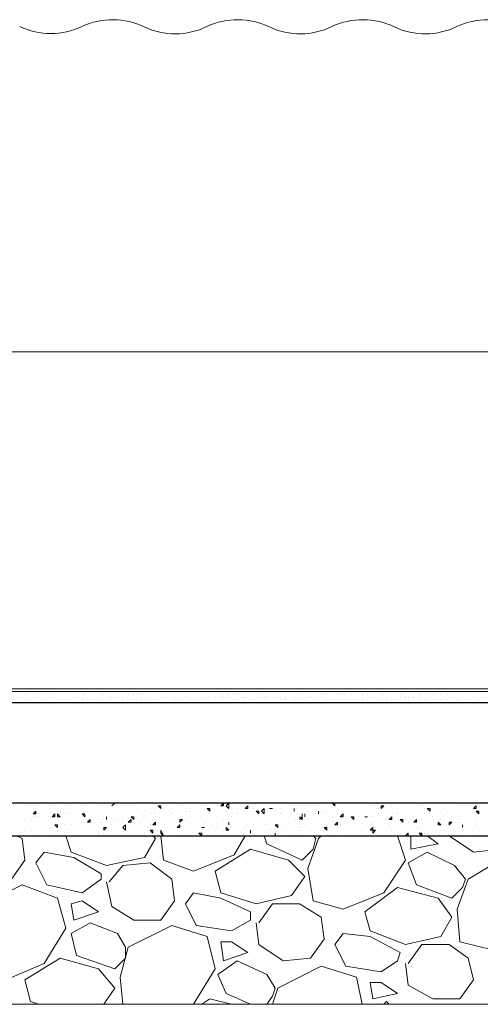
# Model space of a CAD drawing. Header units: metres. Extents: x 5.7 to 89.8, y 4 to 63.5.
# Tile 308 of 475: x 52.6 to 54.2, y 27.6 to 31.1. Entities that reach past the tile are written whole.
import ezdxf

# ---------------------------------------------------------------- set-up
doc = ezdxf.new("R2010")
doc.units = ezdxf.units.M
doc.header["$MEASUREMENT"] = 0
for name, color, linetype in [('PDF17_dim', 7, 'Continuous'), ('PDF17_hatch-borshi', 7, 'Continuous'), ('PDF17_kaff', 7, 'Continuous'), ('PDF17_wall', 7, 'Continuous')]:
    doc.layers.add(name, color=color, linetype=linetype)

msp = doc.modelspace()

# ---------------------------------------------------------------- linework, layer by layer
at = {"layer": 'PDF17_dim', "lineweight": 20}
msp.add_lwpolyline([(52.552, 31.0437, 0.22617), (52.7716, 31.0437, -0.226144), (52.9931, 31.0422, 0.22617), (53.2147, 31.0437, -0.226144), (53.4362, 31.0422, 0.22617), (53.6577, 31.0437, -0.226144), (53.8792, 31.0422, 0.22617), (54.1007, 31.0437, -0.226144), (54.3222, 31.0422, 0.22617), (54.5438, 31.0437, -0.226144), (54.7653, 31.0422, 0.22617), (54.9868, 31.0437)], format="xyb", dxfattribs=at)
msp.add_lwpolyline([(48.1014, 29.892), (63.8099, 29.892)], dxfattribs=at)
at = {"layer": 'PDF17_hatch-borshi', "lineweight": 18}
for points in [[(52.5607, 28.6785), (52.5607, 28.6785)], [(52.5607, 28.6785), (52.5607, 28.6785)], [(52.5607, 28.6785), (52.5607, 28.6785)], [(52.5607, 28.6689), (52.5607, 28.6689)], [(52.5703, 28.6785), (52.5703, 28.6785)], [(52.5799, 28.6785), (52.5799, 28.6785)], [(52.6088, 28.6785), (52.6088, 28.6785)], [(52.6088, 28.6785), (52.6088, 28.6785)], [(52.6185, 28.6785), (52.6185, 28.6785)], [(52.6185, 28.6785), (52.6185, 28.6785)], [(52.6281, 28.6785), (52.6281, 28.6785)], [(52.6281, 28.6785), (52.6281, 28.6785)], [(52.6377, 28.6785), (52.6377, 28.6785)], [(52.657, 28.6881), (52.657, 28.6881)], [(52.657, 28.6785), (52.657, 28.6785)], [(52.6666, 28.6881), (52.6666, 28.6881)], [(52.6762, 28.6881), (52.6762, 28.6881)], [(52.6762, 28.6785), (52.6762, 28.6785)], [(52.7051, 28.6785), (52.7051, 28.6785)], [(52.7051, 28.6785), (52.7051, 28.6785)], [(52.734, 28.6785), (52.734, 28.6785)], [(52.7533, 28.6785), (52.7533, 28.6785)], [(52.7726, 28.6785), (52.7726, 28.6785)], [(52.7726, 28.6689), (52.7726, 28.6689)], [(52.7822, 28.6785), (52.7822, 28.6785)], [(52.8014, 28.6785), (52.8014, 28.6785)], [(52.8303, 28.6881), (52.8303, 28.6881)], [(52.84, 28.6785), (52.84, 28.6785)], [(52.8496, 28.6785), (52.8496, 28.6785)], [(52.8496, 28.6689), (52.8496, 28.6689)], [(52.8689, 28.6689), (52.8689, 28.6689)], [(52.8785, 28.6689), (52.8785, 28.6689)], [(52.8881, 28.6689), (52.8881, 28.6689)], [(52.8978, 28.6785), (52.8978, 28.6785)], [(52.8978, 28.6785), (52.8978, 28.6785)], [(52.917, 28.6689), (52.917, 28.6689)], [(52.917, 28.6689), (52.917, 28.6689)], [(52.9267, 28.6785), (52.9267, 28.6785)], [(52.9363, 28.6785), (52.9363, 28.6785)], [(52.9363, 28.6785), (52.9363, 28.6785)], [(52.9555, 28.6785), (52.9555, 28.6785)], [(52.9652, 28.6785), (52.9652, 28.6785)], [(52.9748, 28.6881), (52.9748, 28.6881)], [(52.9748, 28.6785), (52.9748, 28.6785)], [(52.9844, 28.6785), (52.9844, 28.6785)], [(52.9844, 28.6785), (52.9844, 28.6785)], [(52.9941, 28.6689), (52.9941, 28.6689)], [(53.0037, 28.6785), (53.0037, 28.6785)], [(53.0133, 28.6881), (53.0133, 28.6881)], [(53.023, 28.6881), (53.023, 28.6881)], [(53.0326, 28.6785), (53.0326, 28.6785)], [(53.0422, 28.6881), (53.0422, 28.6881)], [(53.0615, 28.6785), (53.0615, 28.6785)], [(53.0615, 28.6689), (53.0615, 28.6689)], [(53.0615, 28.6689), (53.0615, 28.6689)], [(53.0808, 28.6785), (53.0808, 28.6785)], [(53.1, 28.6689), (53.1, 28.6689)], [(53.1193, 28.6881), (53.1193, 28.6881)], [(53.1193, 28.6785), (53.1193, 28.6785)], [(53.1289, 28.6881), (53.1289, 28.6881)], [(53.1385, 28.6689), (53.1385, 28.6689)], [(53.1482, 28.6689), (53.1482, 28.6689)], [(53.1771, 28.6881), (53.1771, 28.6881)], [(53.1771, 28.6785), (53.1771, 28.6785)], [(53.1867, 28.6881), (53.1867, 28.6881)], [(53.1963, 28.6689), (53.1963, 28.6689)], [(53.206, 28.6689), (53.206, 28.6689)], [(53.2156, 28.6881), (53.2156, 28.6881)], [(53.2156, 28.6689), (53.2156, 28.6689)], [(53.2252, 28.6689), (53.2252, 28.6689)], [(53.2349, 28.6785), (53.2349, 28.6785)], [(53.2445, 28.6689), (53.2445, 28.6689)], [(53.2445, 28.6689), (53.2445, 28.6689)], [(53.2541, 28.6881), (53.2541, 28.6881)], [(53.2637, 28.6881), (53.2637, 28.6881)], [(53.2637, 28.6785), (53.2637, 28.6785)], [(53.2637, 28.6689), (53.2637, 28.6689)], [(53.2734, 28.6785), (53.2734, 28.6785)], [(53.2734, 28.6689), (53.2734, 28.6689)], [(53.283, 28.6785), (53.283, 28.6785)], [(53.2926, 28.6785), (53.2926, 28.6785)], [(53.2926, 28.6689), (53.2926, 28.6689)], [(53.3119, 28.6881), (53.3119, 28.6881)], [(53.3119, 28.6785), (53.3119, 28.6785)], [(53.3215, 28.6785), (53.3215, 28.6785)], [(53.3312, 28.6785), (53.3312, 28.6785)], [(53.3408, 28.6785), (53.3408, 28.6785)], [(53.3408, 28.6785), (53.3408, 28.6785)], [(53.3408, 28.6689), (53.3408, 28.6689)], [(53.3504, 28.6689), (53.3504, 28.6689)], [(53.3601, 28.6881), (53.3601, 28.6881)], [(53.3601, 28.6881), (53.3601, 28.6881)], [(53.3697, 28.6881), (53.3697, 28.6881)], [(53.389, 28.6689), (53.389, 28.6689)], [(53.3986, 28.6785), (53.3986, 28.6785)], [(53.3986, 28.6785), (53.3986, 28.6785)], [(53.4082, 28.6881), (53.4082, 28.6881)], [(53.4082, 28.6785), (53.4082, 28.6785)], [(53.4178, 28.6689), (53.4178, 28.6689)], [(53.4275, 28.6689), (53.4275, 28.6689)], [(53.4564, 28.6881), (53.4564, 28.6881)], [(53.4564, 28.6785), (53.4564, 28.6785)], [(53.4756, 28.6785), (53.4756, 28.6785)], [(53.4756, 28.6689), (53.4756, 28.6689)], [(53.4949, 28.6689), (53.4949, 28.6689)], [(53.5045, 28.6881), (53.5045, 28.6881)], [(53.5045, 28.6785), (53.5045, 28.6785)], [(53.5238, 28.6689), (53.5238, 28.6689)], [(53.5431, 28.6785), (53.5431, 28.6785)], [(53.5431, 28.6689), (53.5431, 28.6689)], [(53.5527, 28.6785), (53.5527, 28.6785)], [(53.5623, 28.6785), (53.5623, 28.6785)], [(53.5719, 28.6689), (53.5719, 28.6689)], [(53.5719, 28.6689), (53.5719, 28.6689)], [(53.5816, 28.6689), (53.5816, 28.6689)], [(53.5912, 28.6689), (53.5912, 28.6689)], [(53.6201, 28.6785), (53.6201, 28.6785)], [(53.6201, 28.6785), (53.6201, 28.6785)], [(53.6201, 28.6785), (53.6201, 28.6785)], [(53.6201, 28.6689), (53.6201, 28.6689)], [(53.6297, 28.6785), (53.6297, 28.6785)], [(53.6394, 28.6785), (53.6394, 28.6785)], [(53.6683, 28.6785), (53.6683, 28.6785)], [(53.6683, 28.6785), (53.6683, 28.6785)], [(53.6779, 28.6785), (53.6779, 28.6785)], [(53.6779, 28.6785), (53.6779, 28.6785)], [(53.6875, 28.6785), (53.6875, 28.6785)], [(53.6875, 28.6785), (53.6875, 28.6785)], [(53.6972, 28.6785), (53.6972, 28.6785)], [(53.7068, 28.6785), (53.7068, 28.6785)], [(53.7164, 28.6881), (53.7164, 28.6881)], [(53.726, 28.6881), (53.726, 28.6881)], [(53.726, 28.6785), (53.726, 28.6785)], [(53.7549, 28.6785), (53.7549, 28.6785)], [(53.7646, 28.6785), (53.7646, 28.6785)], [(53.7838, 28.6785), (53.7838, 28.6785)], [(53.8031, 28.6785), (53.8031, 28.6785)], [(53.832, 28.6785), (53.832, 28.6785)], [(53.8416, 28.6785), (53.8416, 28.6785)], [(53.8416, 28.6689), (53.8416, 28.6689)], [(53.8512, 28.6785), (53.8512, 28.6785)], [(53.8898, 28.6881), (53.8898, 28.6881)], [(53.8994, 28.6785), (53.8994, 28.6785)], [(53.8994, 28.6785), (53.8994, 28.6785)], [(53.8994, 28.6689), (53.8994, 28.6689)], [(53.909, 28.6785), (53.909, 28.6785)], [(53.9187, 28.6689), (53.9187, 28.6689)], [(53.9283, 28.6689), (53.9283, 28.6689)], [(53.9476, 28.6785), (53.9476, 28.6785)], [(53.9476, 28.6785), (53.9476, 28.6785)], [(53.9476, 28.6689), (53.9476, 28.6689)], [(53.9668, 28.6785), (53.9668, 28.6785)], [(53.9765, 28.6785), (53.9765, 28.6785)], [(53.9765, 28.6689), (53.9765, 28.6689)], [(53.9957, 28.6785), (53.9957, 28.6785)], [(53.9957, 28.6785), (53.9957, 28.6785)], [(54.0053, 28.6785), (54.0053, 28.6785)], [(54.015, 28.6785), (54.015, 28.6785)], [(54.0246, 28.6785), (54.0246, 28.6785)], [(54.0342, 28.6881), (54.0342, 28.6881)], [(54.0439, 28.6881), (54.0439, 28.6881)], [(54.0439, 28.6785), (54.0439, 28.6785)], [(54.0535, 28.6689), (54.0535, 28.6689)], [(54.0631, 28.6881), (54.0631, 28.6881)], [(54.0631, 28.6785), (54.0631, 28.6785)], [(54.0728, 28.6881), (54.0728, 28.6881)], [(54.092, 28.6785), (54.092, 28.6785)], [(54.1017, 28.6881), (54.1017, 28.6881)], [(54.1209, 28.6785), (54.1209, 28.6785)], [(54.1209, 28.6689), (54.1209, 28.6689)], [(54.1306, 28.6785), (54.1306, 28.6785)], [(54.1594, 28.6689), (54.1594, 28.6689)], [(54.1787, 28.6881), (54.1787, 28.6881)], [(54.1787, 28.6785), (54.1787, 28.6785)], [(54.1787, 28.6785), (54.1787, 28.6785)], [(52.5799, 28.6592), (52.5799, 28.6592)], [(52.5896, 28.6592), (52.5896, 28.6592)], [(52.5992, 28.6496), (52.5992, 28.6496)], [(52.6377, 28.6592), (52.6377, 28.6592)], [(52.6473, 28.6592), (52.6473, 28.6592)], [(52.657, 28.6496), (52.657, 28.6496)], [(52.6859, 28.6592), (52.6859, 28.6592)], [(52.7148, 28.6496), (52.7148, 28.6496)], [(52.7244, 28.6592), (52.7244, 28.6592)], [(52.7244, 28.6592), (52.7244, 28.6592)], [(52.7629, 28.6496), (52.7629, 28.6496)], [(52.7726, 28.6592), (52.7726, 28.6592)], [(52.7726, 28.6496), (52.7726, 28.6496)], [(52.7822, 28.6592), (52.7822, 28.6592)], [(52.7918, 28.6592), (52.7918, 28.6592)], [(52.7918, 28.6592), (52.7918, 28.6592)], [(52.8207, 28.6592), (52.8207, 28.6592)], [(52.8207, 28.6592), (52.8207, 28.6592)], [(52.8207, 28.6592), (52.8207, 28.6592)], [(52.8303, 28.6592), (52.8303, 28.6592)], [(52.84, 28.6592), (52.84, 28.6592)], [(52.8689, 28.6592), (52.8689, 28.6592)], [(52.8689, 28.6592), (52.8689, 28.6592)], [(52.8689, 28.6496), (52.8689, 28.6496)], [(52.8785, 28.6592), (52.8785, 28.6592)], [(52.917, 28.6592), (52.917, 28.6592)], [(52.9363, 28.6592), (52.9363, 28.6592)], [(52.9363, 28.6592), (52.9363, 28.6592)], [(52.9652, 28.6592), (52.9652, 28.6592)], [(52.9844, 28.6592), (52.9844, 28.6592)], [(53.0037, 28.6592), (53.0037, 28.6592)], [(53.0133, 28.6592), (53.0133, 28.6592)], [(53.0422, 28.6592), (53.0422, 28.6592)], [(53.0808, 28.6496), (53.0808, 28.6496)], [(53.1, 28.6592), (53.1, 28.6592)], [(53.1193, 28.6592), (53.1193, 28.6592)], [(53.1289, 28.6592), (53.1289, 28.6592)], [(53.1482, 28.6592), (53.1482, 28.6592)], [(53.1578, 28.6592), (53.1578, 28.6592)], [(53.1674, 28.6592), (53.1674, 28.6592)], [(53.1771, 28.6592), (53.1771, 28.6592)], [(53.1963, 28.6592), (53.1963, 28.6592)], [(53.206, 28.6592), (53.206, 28.6592)], [(53.2637, 28.6592), (53.2637, 28.6592)], [(53.3215, 28.6592), (53.3215, 28.6592)], [(53.3504, 28.6592), (53.3504, 28.6592)], [(53.3793, 28.6592), (53.3793, 28.6592)], [(53.4082, 28.6496), (53.4082, 28.6496)], [(53.4275, 28.6592), (53.4275, 28.6592)], [(53.4564, 28.6496), (53.4564, 28.6496)], [(53.4756, 28.6592), (53.4756, 28.6592)], [(53.4853, 28.6592), (53.4853, 28.6592)], [(53.4853, 28.6592), (53.4853, 28.6592)], [(53.4949, 28.6592), (53.4949, 28.6592)], [(53.4949, 28.6592), (53.4949, 28.6592)], [(53.5045, 28.6496), (53.5045, 28.6496)], [(53.5238, 28.6592), (53.5238, 28.6592)], [(53.5334, 28.6592), (53.5334, 28.6592)], [(53.5431, 28.6592), (53.5431, 28.6592)], [(53.5527, 28.6592), (53.5527, 28.6592)], [(53.5623, 28.6592), (53.5623, 28.6592)], [(53.6008, 28.6592), (53.6008, 28.6592)], [(53.6008, 28.6592), (53.6008, 28.6592)], [(53.6394, 28.6592), (53.6394, 28.6592)], [(53.6394, 28.6592), (53.6394, 28.6592)], [(53.6586, 28.6592), (53.6586, 28.6592)], [(53.6875, 28.6592), (53.6875, 28.6592)], [(53.7068, 28.6592), (53.7068, 28.6592)], [(53.7068, 28.6592), (53.7068, 28.6592)], [(53.7357, 28.6592), (53.7357, 28.6592)], [(53.7646, 28.6592), (53.7646, 28.6592)], [(53.7838, 28.6592), (53.7838, 28.6592)], [(53.7838, 28.6592), (53.7838, 28.6592)], [(53.8224, 28.6592), (53.8224, 28.6592)], [(53.8224, 28.6592), (53.8224, 28.6592)], [(53.832, 28.6592), (53.832, 28.6592)], [(53.832, 28.6592), (53.832, 28.6592)], [(53.8512, 28.6592), (53.8512, 28.6592)], [(53.8512, 28.6592), (53.8512, 28.6592)], [(53.8705, 28.6592), (53.8705, 28.6592)], [(53.8801, 28.6592), (53.8801, 28.6592)], [(53.8801, 28.6592), (53.8801, 28.6592)], [(53.8801, 28.6592), (53.8801, 28.6592)], [(53.9187, 28.6592), (53.9187, 28.6592)], [(53.9283, 28.6592), (53.9283, 28.6592)], [(53.9283, 28.6592), (53.9283, 28.6592)], [(53.9668, 28.6592), (53.9668, 28.6592)], [(53.9861, 28.6592), (53.9861, 28.6592)], [(53.9957, 28.6592), (53.9957, 28.6592)], [(54.015, 28.6592), (54.015, 28.6592)], [(54.0439, 28.6592), (54.0439, 28.6592)], [(54.0631, 28.6592), (54.0631, 28.6592)], [(54.0631, 28.6592), (54.0631, 28.6592)], [(54.1017, 28.6592), (54.1017, 28.6592)], [(54.1113, 28.6592), (54.1113, 28.6592)], [(54.1402, 28.6496), (54.1402, 28.6496)], [(54.1498, 28.6592), (54.1498, 28.6592)], [(54.1787, 28.6592), (54.1787, 28.6592)], [(52.5703, 28.2836), (52.5703, 28.2836)], [(52.5799, 28.2933), (52.5799, 28.2933)], [(52.5992, 28.2836), (52.5992, 28.2836)], [(52.6473, 28.2933), (52.6473, 28.2933)], [(52.6473, 28.2933), (52.6473, 28.2933)], [(52.657, 28.2836), (52.657, 28.2836)], [(52.7051, 28.2933), (52.7148, 28.2933)], [(52.7148, 28.2933), (52.7148, 28.2933)], [(52.7148, 28.2933), (52.7148, 28.2933)], [(52.7148, 28.2933), (52.7148, 28.2933)], [(52.7148, 28.2836), (52.7148, 28.2836)], [(52.7726, 28.2836), (52.7726, 28.2836)], [(52.84, 28.2836), (52.84, 28.2836)], [(52.8785, 28.2933), (52.8785, 28.2933)], [(52.8785, 28.2836), (52.8785, 28.2836)], [(52.8978, 28.2836), (52.8978, 28.2836)], [(52.8978, 28.2836), (52.8978, 28.2836)], [(52.917, 28.2836), (52.917, 28.2836)], [(52.9363, 28.2933), (52.9363, 28.2933)], [(52.9555, 28.2836), (52.9555, 28.2836)], [(52.9941, 28.2933), (52.9941, 28.2933)], [(53.0037, 28.2933), (53.0037, 28.2933)], [(53.023, 28.2933), (53.023, 28.2933)], [(53.023, 28.2933), (53.023, 28.2933)], [(53.0711, 28.2836), (53.0711, 28.2836)], [(53.1289, 28.2933), (53.1289, 28.2933)], [(53.1289, 28.2836), (53.1289, 28.2836)], [(53.1867, 28.2933), (53.1867, 28.2933)], [(53.1963, 28.2836), (53.1963, 28.2836)], [(53.1963, 28.2836), (53.1963, 28.2836)], [(53.2541, 28.2836), (53.2541, 28.2836)], [(53.2637, 28.2933), (53.2637, 28.2933)], [(53.2637, 28.2836), (53.2637, 28.2836)], [(53.2926, 28.2933), (53.2926, 28.2933)], [(53.2926, 28.2836), (53.2926, 28.2836)], [(53.3312, 28.2933), (53.3312, 28.2933)], [(53.4853, 28.2933), (53.4949, 28.2933)], [(53.4949, 28.2933), (53.4949, 28.2933)], [(53.5045, 28.2836), (53.5045, 28.2836)], [(53.5527, 28.2836), (53.5527, 28.2836)], [(53.5623, 28.2933), (53.5623, 28.2933)], [(53.5623, 28.2836), (53.5623, 28.2836)], [(53.6008, 28.2836), (53.6008, 28.2836)], [(53.6201, 28.2933), (53.6201, 28.2933)], [(53.8031, 28.2836), (53.8031, 28.2836)], [(53.8705, 28.2933), (53.8705, 28.2933)], [(53.8705, 28.2836), (53.8705, 28.2836)], [(53.9476, 28.2933), (53.9476, 28.2933)], [(53.9572, 28.2836), (53.9572, 28.2836)], [(53.9765, 28.2933), (53.9765, 28.2933)], [(54.0342, 28.2933), (54.0439, 28.2933)], [(54.0342, 28.2933), (54.0342, 28.2933)], [(54.0439, 28.2933), (54.0439, 28.2933)], [(54.1113, 28.2836), (54.1113, 28.2836)], [(54.1306, 28.2836), (54.1306, 28.2836)], [(54.1691, 28.2933), (54.1691, 28.2933)], [(52.5799, 28.2644), (52.5799, 28.2644)], [(52.5992, 28.274), (52.5992, 28.274)], [(52.6088, 28.2644), (52.6088, 28.2644)], [(52.6473, 28.274), (52.6473, 28.274)], [(52.6955, 28.2547), (52.6955, 28.2547)], [(52.7148, 28.2547), (52.7148, 28.2547)], [(52.7244, 28.2547), (52.7244, 28.2547)], [(52.7629, 28.2644), (52.7629, 28.2644)], [(52.7726, 28.2644), (52.7726, 28.2644)], [(52.84, 28.274), (52.84, 28.274)], [(52.84, 28.274), (52.84, 28.274)], [(52.8689, 28.274), (52.8689, 28.274)], [(52.917, 28.2547), (52.917, 28.2547)], [(52.9652, 28.274), (52.9652, 28.274)], [(52.9941, 28.2644), (52.9941, 28.2644)], [(53.0133, 28.2547), (53.0133, 28.2547)], [(53.0326, 28.274), (53.0326, 28.274)], [(53.0326, 28.2547), (53.0326, 28.2547)], [(53.0615, 28.274), (53.0615, 28.274)], [(53.0808, 28.2644), (53.0808, 28.2644)], [(53.0904, 28.274), (53.0904, 28.274)], [(53.0904, 28.2547), (53.0904, 28.2547)], [(53.1096, 28.2644), (53.1096, 28.2644)], [(53.1385, 28.274), (53.1385, 28.274)], [(53.1385, 28.2644), (53.1385, 28.2644)], [(53.1578, 28.274), (53.1578, 28.274)], [(53.1578, 28.2644), (53.1578, 28.2644)], [(53.1867, 28.274), (53.1867, 28.274)], [(53.2156, 28.2644), (53.2156, 28.2644)], [(53.2252, 28.274), (53.2252, 28.274)], [(53.2637, 28.2547), (53.2637, 28.2547)], [(53.283, 28.2644), (53.283, 28.2644)], [(53.3215, 28.274), (53.3215, 28.274)], [(53.3215, 28.2547), (53.3215, 28.2547)], [(53.3408, 28.2644), (53.3408, 28.2644)], [(53.3793, 28.274), (53.3793, 28.274)], [(53.3793, 28.2644), (53.3793, 28.2644)], [(53.3793, 28.2547), (53.3793, 28.2547)], [(53.4082, 28.2644), (53.4082, 28.2644)], [(53.4082, 28.2547), (53.4082, 28.2547)], [(53.4082, 28.2547), (53.4082, 28.2547)], [(53.4371, 28.274), (53.4371, 28.274)], [(53.4467, 28.274), (53.4467, 28.274)], [(53.4467, 28.274), (53.4467, 28.274)], [(53.4564, 28.2644), (53.4564, 28.2644)], [(53.4756, 28.274), (53.4756, 28.274)], [(53.4756, 28.2547), (53.4756, 28.2547)], [(53.5142, 28.274), (53.5142, 28.274)], [(53.5238, 28.2644), (53.5238, 28.2644)], [(53.5334, 28.274), (53.5334, 28.274)], [(53.5334, 28.2547), (53.5334, 28.2547)], [(53.5431, 28.2451), (53.5527, 28.2355), (53.5527, 28.2547)], [(53.5623, 28.2547), (53.5623, 28.2547)], [(53.5623, 28.2547), (53.5623, 28.2547)], [(53.5719, 28.2644), (53.5719, 28.2644)], [(53.6008, 28.2547), (53.6008, 28.2547)], [(53.6105, 28.2547), (53.6105, 28.2547)], [(53.6201, 28.2644), (53.6201, 28.2644)], [(53.6394, 28.2644), (53.6394, 28.2644)], [(53.649, 28.2547), (53.649, 28.2547)], [(53.6779, 28.2547), (53.6779, 28.2547)], [(53.6875, 28.2644), (53.6875, 28.2644)], [(53.6972, 28.2644), (53.6972, 28.2644)], [(53.726, 28.2644), (53.726, 28.2644)], [(53.7453, 28.274), (53.7453, 28.274)], [(53.7646, 28.2547), (53.7646, 28.2547)], [(53.7935, 28.274), (53.7935, 28.274)], [(53.8224, 28.274), (53.8224, 28.274)], [(53.8224, 28.2547), (53.8224, 28.2547)], [(53.832, 28.2547), (53.832, 28.2547)], [(53.8705, 28.2547), (53.8705, 28.2547)], [(53.8898, 28.274), (53.8898, 28.274)], [(53.8898, 28.2547), (53.8898, 28.2547)], [(53.9283, 28.2644), (53.9283, 28.2644)], [(53.9572, 28.2547), (53.9572, 28.2547)], [(53.9861, 28.274), (53.9861, 28.274)], [(53.9861, 28.2547), (53.9861, 28.2547)], [(53.9861, 28.2547), (53.9861, 28.2547)], [(54.0535, 28.274), (54.0535, 28.274)], [(54.0631, 28.2644), (54.0631, 28.2644)], [(54.0631, 28.2644), (54.0631, 28.2644)], [(54.092, 28.2644), (54.092, 28.2644)], [(54.1402, 28.274), (54.1402, 28.274)], [(54.1691, 28.2547), (54.1691, 28.2547)], [(52.5703, 28.2355), (52.5703, 28.2355)], [(52.5896, 28.2355), (52.5896, 28.2355)], [(52.5992, 28.2451), (52.5992, 28.2451)], [(52.6185, 28.2451), (52.6185, 28.2451)], [(52.657, 28.2451), (52.657, 28.2451)], [(52.6666, 28.2451), (52.6666, 28.2451)], [(52.7148, 28.2162), (52.7148, 28.2162)], [(52.7148, 28.2162), (52.7148, 28.2162)], [(52.7244, 28.2451), (52.7244, 28.2451)], [(52.734, 28.2162), (52.734, 28.2162)], [(52.7726, 28.2451), (52.7726, 28.2451)], [(52.7726, 28.2451), (52.7726, 28.2451)], [(52.7726, 28.2451), (52.7726, 28.2451)], [(52.7726, 28.2258), (52.7726, 28.2258)], [(52.7822, 28.2258), (52.7822, 28.2258)], [(52.7918, 28.2355), (52.7918, 28.2355)], [(52.8111, 28.2258), (52.8111, 28.2258)], [(52.8303, 28.2355), (52.8303, 28.2355)], [(52.84, 28.2258), (52.84, 28.2258)], [(52.8496, 28.2451), (52.8496, 28.2451)], [(52.8496, 28.2355), (52.8496, 28.2355)], [(52.8592, 28.2355), (52.8592, 28.2355)], [(52.8785, 28.2162), (52.8785, 28.2162)], [(52.8881, 28.2355), (52.8881, 28.2355)], [(52.8978, 28.2355), (52.8978, 28.2355)], [(52.917, 28.2355), (52.917, 28.2355)], [(52.9459, 28.2258), (52.9459, 28.2258)], [(52.9555, 28.2451), (52.9555, 28.2451)], [(52.9652, 28.2451), (52.9652, 28.2451)], [(52.9748, 28.2258), (52.9748, 28.2258)], [(52.9941, 28.2451), (52.9941, 28.2451)], [(53.0133, 28.2162), (53.0133, 28.2162)], [(53.023, 28.2355), (53.023, 28.2355)], [(53.0422, 28.2258), (53.0422, 28.2258)], [(53.0808, 28.2258), (53.0808, 28.2258)], [(53.0808, 28.2162), (53.0808, 28.2162)], [(53.1096, 28.2258), (53.1096, 28.2258)], [(53.1096, 28.2258), (53.1096, 28.2258)], [(53.1385, 28.2355), (53.1385, 28.2355)], [(53.1578, 28.2258), (53.1578, 28.2258)], [(53.1674, 28.2258), (53.1674, 28.2258)], [(53.1963, 28.2451), (53.1963, 28.2451)], [(53.206, 28.2258), (53.206, 28.2258)], [(53.2252, 28.2355), (53.2252, 28.2355)], [(53.2349, 28.2162), (53.2349, 28.2162)], [(53.2541, 28.2451), (53.2541, 28.2451)], [(53.2734, 28.2355), (53.2734, 28.2355)], [(53.2926, 28.2258), (53.2926, 28.2258)], [(53.2926, 28.2162), (53.2926, 28.2162)], [(53.3023, 28.2451), (53.3023, 28.2451)], [(53.3215, 28.2162), (53.3215, 28.2162)], [(53.3408, 28.2451), (53.3408, 28.2451)], [(53.3601, 28.2162), (53.3601, 28.2162)], [(53.3793, 28.2258), (53.3793, 28.2258)], [(53.3793, 28.2162), (53.3793, 28.2162)], [(53.4178, 28.2162), (53.4178, 28.2162)], [(53.4275, 28.2162), (53.4275, 28.2162)], [(53.4371, 28.2355), (53.4371, 28.2355)], [(53.4949, 28.2258), (53.4949, 28.2258)], [(53.5045, 28.2451), (53.5045, 28.2451)], [(53.5238, 28.2355), (53.5238, 28.2355)], [(53.5431, 28.2355), (53.5527, 28.2451)], [(53.5623, 28.2162), (53.5623, 28.2162)], [(53.5719, 28.2355), (53.5719, 28.2355)], [(53.6105, 28.2258), (53.6105, 28.2258)], [(53.6201, 28.2162), (53.6201, 28.2162)], [(53.6586, 28.2451), (53.6586, 28.2451)], [(53.6875, 28.2355), (53.6875, 28.2355)], [(53.6875, 28.2258), (53.6875, 28.2258)], [(53.6875, 28.2162), (53.6875, 28.2162)], [(53.726, 28.2451), (53.726, 28.2451)], [(53.7453, 28.2355), (53.7453, 28.2355)], [(53.7549, 28.2451), (53.7549, 28.2451)], [(53.7646, 28.2258), (53.7646, 28.2258)], [(53.7838, 28.2451), (53.7838, 28.2451)], [(53.7838, 28.2162), (53.7838, 28.2162)], [(53.7935, 28.2451), (53.7935, 28.2451)], [(53.7935, 28.2258), (53.7935, 28.2258)], [(53.8031, 28.2451), (53.8031, 28.2451)], [(53.8416, 28.2355), (53.8416, 28.2355)], [(53.8512, 28.2355), (53.8512, 28.2355)], [(53.8512, 28.2355), (53.8512, 28.2355)], [(53.8609, 28.2162), (53.8609, 28.2162)], [(53.9187, 28.2451), (53.9187, 28.2451)], [(53.9187, 28.2451), (53.9187, 28.2451)], [(53.9187, 28.2355), (53.9187, 28.2355)], [(53.9283, 28.2258), (53.9283, 28.2258)], [(53.9476, 28.2451), (53.9476, 28.2451)], [(53.9765, 28.2355), (53.9765, 28.2355)], [(53.9861, 28.2355), (53.9861, 28.2355)], [(54.015, 28.2451), (54.015, 28.2451)], [(54.0342, 28.2162), (54.0342, 28.2162)], [(54.0342, 28.2162), (54.0342, 28.2162)], [(54.0439, 28.2355), (54.0439, 28.2355)], [(54.0439, 28.2355), (54.0439, 28.2355)], [(54.0631, 28.2162), (54.0631, 28.2162)], [(54.0824, 28.2451), (54.0824, 28.2451)], [(54.1017, 28.2258), (54.1017, 28.2258)], [(54.1113, 28.2451), (54.1113, 28.2451)], [(54.1113, 28.2258), (54.1113, 28.2258)], [(54.1113, 28.2258), (54.1113, 28.2258)], [(54.1498, 28.2451), (54.1498, 28.2451)], [(54.1691, 28.2355), (54.1691, 28.2355)], [(54.1691, 28.2258), (54.1691, 28.2258)], [(54.1691, 28.2162), (54.1691, 28.2162)], [(52.5703, 28.1969), (52.5703, 28.1969)], [(52.5799, 28.1873), (52.5799, 28.1873)], [(52.5896, 28.1969), (52.5896, 28.1969)], [(52.5896, 28.1969), (52.5896, 28.1969)], [(52.6377, 28.1873), (52.6377, 28.1873)], [(52.6473, 28.2066), (52.6473, 28.2066)], [(52.6473, 28.2066), (52.6473, 28.2066)], [(52.657, 28.2066), (52.657, 28.2066)], [(52.6955, 28.2066), (52.6955, 28.2066)], [(52.7437, 28.1969), (52.7437, 28.1969)], [(52.7726, 28.1873), (52.7726, 28.1873)], [(52.8111, 28.2066), (52.8111, 28.2066)], [(52.8111, 28.1873), (52.8111, 28.1873)], [(52.8303, 28.1873), (52.8303, 28.1873)], [(52.8496, 28.1873), (52.8496, 28.1873)], [(52.8978, 28.1969), (52.8978, 28.1969)], [(52.9267, 28.1969), (52.9267, 28.1969)], [(52.9555, 28.2066), (52.9555, 28.2066)], [(52.9555, 28.2066), (52.9555, 28.2066)], [(52.9941, 28.1873), (52.9941, 28.1873)], [(53.0037, 28.2066), (53.0037, 28.2066)], [(53.0615, 28.1969), (53.0615, 28.1969)], [(53.0808, 28.1873), (53.0808, 28.1873)], [(53.1289, 28.2066), (53.1289, 28.2066)], [(53.1385, 28.1969), (53.1385, 28.1969)], [(53.1963, 28.1969), (53.1963, 28.1969)], [(53.1963, 28.1873), (53.1963, 28.1873)], [(53.206, 28.2066), (53.206, 28.2066)], [(53.2252, 28.1969), (53.2252, 28.1969)], [(53.2541, 28.2066), (53.2541, 28.2066)], [(53.2734, 28.1969), (53.2734, 28.1969)], [(53.3504, 28.2066), (53.3504, 28.2066)], [(53.3697, 28.1873), (53.3697, 28.1873)], [(53.3793, 28.1873), (53.3793, 28.1873)], [(53.4082, 28.1873), (53.4082, 28.1873)], [(53.4371, 28.1969), (53.4371, 28.1969)], [(53.466, 28.1873), (53.466, 28.1873)], [(53.4756, 28.1969), (53.4756, 28.1969)], [(53.4853, 28.2066), (53.4853, 28.2066)], [(53.4949, 28.1873), (53.4949, 28.1873)], [(53.5045, 28.2066), (53.5045, 28.2066)], [(53.5431, 28.2066), (53.5431, 28.2066)], [(53.5431, 28.1969), (53.5431, 28.1969)], [(53.5527, 28.2066), (53.5527, 28.2066)], [(53.5719, 28.1873), (53.5719, 28.1873)], [(53.6105, 28.2066), (53.6105, 28.2066)], [(53.6201, 28.2066), (53.6201, 28.2066)], [(53.6394, 28.1969), (53.6394, 28.1969)], [(53.649, 28.2066), (53.649, 28.2066)], [(53.6779, 28.1969), (53.6779, 28.1969)], [(53.6779, 28.1873), (53.6779, 28.1873)], [(53.7164, 28.2066), (53.7164, 28.2066)], [(53.7453, 28.1969), (53.7453, 28.1969)], [(53.7453, 28.1969), (53.7453, 28.1969)], [(53.8031, 28.2066), (53.8031, 28.2066)], [(53.8031, 28.1969), (53.8031, 28.1969)], [(53.8127, 28.1873), (53.8127, 28.1873)], [(53.8705, 28.1969), (53.8705, 28.1969)], [(53.8801, 28.1969), (53.8801, 28.1969)], [(53.8994, 28.1873), (53.8994, 28.1873)], [(53.9187, 28.1969), (53.9187, 28.1969)], [(53.9283, 28.1873), (53.9283, 28.1873)], [(53.9572, 28.2066), (53.9572, 28.2066)], [(53.9668, 28.2066), (53.9668, 28.2066)], [(53.9861, 28.1873), (53.9861, 28.1873)], [(53.9957, 28.1873), (53.9957, 28.1873)], [(54.0439, 28.1969), (54.0439, 28.1969)], [(54.0535, 28.1873), (54.0535, 28.1873)], [(54.1113, 28.2066), (54.1113, 28.2066)], [(54.1209, 28.2066), (54.1209, 28.2066)], [(54.1498, 28.1873), (54.1498, 28.1873)], [(54.1787, 28.1969), (54.1787, 28.1969)], [(52.3392, 28.1584), (52.3488, 28.0717), (52.4258, 28.0236), (52.5221, 28.0236), (52.5703, 28.091), (52.5607, 28.168), (52.5414, 28.1777), (52.5318, 28.1777)], [(52.6762, 28.1777), (52.6762, 28.1777)], [(52.7051, 28.1777), (52.7051, 28.1777)], [(53.023, 28.1777), (53.0326, 28.168), (52.9941, 28.1006), (52.8592, 28.0717), (52.734, 28.1199), (52.7148, 28.1777)], [(52.7822, 28.1777), (52.7822, 28.1777)], [(53.0519, 28.1777), (53.0615, 28.091), (53.1674, 28.0525), (53.3119, 28.1103), (53.3504, 28.1777)], [(53.1193, 28.1777), (53.1193, 28.1777)], [(53.3215, 28.1777), (53.3215, 28.1777)], [(53.4178, 28.1777), (53.4275, 28.1488), (53.5527, 28.091), (53.5912, 28.1295), (53.6008, 28.168), (53.5912, 28.1777)], [(53.4564, 28.1777), (53.4564, 28.1777)], [(53.5431, 28.1777), (53.5431, 28.1777)], [(53.5431, 28.1777), (53.5431, 28.1777)], [(53.6201, 28.1777), (53.6105, 28.168), (53.5719, 28.0621), (53.5912, 27.9465), (53.6972, 27.9176), (53.8416, 27.9754), (53.9187, 28.091), (53.8898, 28.1777)], [(53.6201, 28.1777), (53.6201, 28.1777)], [(53.7646, 28.1777), (53.7646, 28.1777)], [(53.8224, 28.1777), (53.8224, 28.1777)], [(53.9283, 28.1777), (53.9283, 28.1777)], [(53.9379, 28.1777), (53.9379, 28.1295), (54.0342, 28.1488), (53.9957, 28.1777)], [(54.0728, 28.1777), (54.1594, 28.1199), (54.2558, 28.1295), (54.2847, 28.1777)], [(54.0728, 28.1777), (54.0728, 28.1777)], [(54.0824, 28.1777), (54.0824, 28.1777)], [(54.1209, 28.1777), (54.1209, 28.1777)], [(52.8689, 28.014), (52.917, 28.0717), (53.0133, 28.0814), (53.0904, 28.0236), (53.1, 27.9465), (53.0519, 27.8791), (52.9555, 27.8791), (52.8785, 27.9273), (52.8592, 28.014)], [(53.3986, 27.8695), (53.4467, 27.9369), (53.5431, 27.9369), (53.6201, 27.8887), (53.6297, 27.8117), (53.5816, 27.7443), (53.4853, 27.7346), (53.3986, 27.7924), (53.389, 27.8695)], [(53.1674, 27.5805), (53.2445, 27.7058), (53.2156, 27.8213), (53.0904, 27.8599), (52.9363, 27.7828), (52.9074, 27.6769), (52.917, 27.5805)], [(53.9283, 27.725), (53.9765, 27.7924), (54.0728, 27.7924), (54.1402, 27.7443), (54.1594, 27.6672), (54.1113, 27.5998), (54.015, 27.5998), (53.9283, 27.648), (53.9187, 27.725)], [(52.6185, 27.5805), (52.5896, 27.5902), (52.5703, 27.6672), (52.6955, 27.7443), (52.8303, 27.7058), (52.8881, 27.6383), (52.8496, 27.5805)], [(53.4275, 27.5805), (53.4467, 27.6094), (53.4564, 27.6383), (53.4275, 27.6865), (53.3215, 27.7346), (53.2541, 27.6865), (53.283, 27.6191), (53.3697, 27.5805)], [(53.7646, 27.5805), (53.7453, 27.6769), (53.6201, 27.7154), (53.466, 27.6383), (53.4467, 27.5805)], [(53.1963, 27.5805), (53.2252, 27.5998), (53.3023, 27.5805)], [(53.8609, 27.5805), (53.8512, 27.5902), (53.8416, 27.5805)], [(53.1674, 27.5805), (53.1674, 27.5805)]]:
    msp.add_lwpolyline(points, dxfattribs=at)
for points in [[(52.8881, 28.2933), (52.8785, 28.2836)], [(53.0519, 28.2836), (53.0519, 28.274), (53.0422, 28.2836)], [(53.1867, 28.2933), (53.1771, 28.2933)], [(53.2734, 28.2933), (53.2734, 28.2836), (53.2637, 28.2836)], [(53.2926, 28.274), (53.283, 28.2836), (53.2926, 28.2933)], [(53.3601, 28.2836), (53.3601, 28.274), (53.3504, 28.274)], [(53.6683, 28.2933), (53.6683, 28.2836), (53.6586, 28.2933)], [(53.8416, 28.2836), (53.832, 28.274), (53.832, 28.2836)], [(54.1691, 28.274), (54.1594, 28.274), (54.1691, 28.2836)], [(52.6088, 28.2644), (52.6088, 28.2547), (52.5992, 28.2547)], [(52.6088, 28.2644), (52.6088, 28.2547)], [(52.6762, 28.2451), (52.6666, 28.2451), (52.6762, 28.2547)], [(52.6859, 28.2547), (52.6955, 28.2451), (52.6859, 28.2451)], [(52.7822, 28.2547), (52.7822, 28.2451), (52.7726, 28.2547)], [(53.2252, 28.274), (53.2252, 28.2644), (53.2156, 28.274)], [(53.3986, 28.2644), (53.3986, 28.2547), (53.389, 28.2644)], [(53.4178, 28.2547), (53.4082, 28.2644), (53.4178, 28.274)], [(53.4371, 28.274), (53.4467, 28.274)], [(53.5238, 28.274), (53.5238, 28.2644)], [(53.5623, 28.2547), (53.5623, 28.2451)], [(53.6105, 28.2644), (53.6105, 28.2547)], [(53.6972, 28.2547), (53.6972, 28.2451), (53.6875, 28.2451)], [(54.0053, 28.274), (54.0053, 28.2644), (53.9957, 28.274)], [(54.1787, 28.2644), (54.1787, 28.2547), (54.1691, 28.2644)], [(52.6859, 28.2162), (52.6859, 28.2066), (52.6762, 28.2162)], [(52.8014, 28.2258), (52.7918, 28.2258), (52.8014, 28.2355)], [(52.8592, 28.2451), (52.8592, 28.2355)], [(52.9267, 28.1969), (52.917, 28.2066), (52.9267, 28.2162)], [(52.9459, 28.2355), (52.9459, 28.2258), (52.9363, 28.2258)], [(52.9555, 28.2451), (52.9555, 28.2355), (52.9459, 28.2451)], [(53.0326, 28.2258), (53.0326, 28.2162), (53.023, 28.2162)], [(53.1193, 28.2162), (53.1193, 28.2066), (53.1096, 28.2066)], [(53.1289, 28.2355), (53.1193, 28.2258), (53.1193, 28.2355)], [(53.2926, 28.2258), (53.2926, 28.2162)], [(53.466, 28.2162), (53.466, 28.2066), (53.4564, 28.2162)], [(53.6779, 28.2162), (53.6683, 28.2162), (53.6779, 28.2258)], [(53.7357, 28.2451), (53.7357, 28.2355), (53.726, 28.2451)], [(53.7838, 28.2451), (53.7742, 28.2451)], [(53.8705, 28.2451), (53.8705, 28.2355), (53.8609, 28.2355)], [(53.909, 28.2355), (53.909, 28.2258), (53.8994, 28.2355)], [(53.9572, 28.2355), (53.9572, 28.2258), (53.9476, 28.2258)], [(54.0342, 28.2258), (54.0439, 28.2162), (54.0342, 28.2162)], [(54.0824, 28.2258), (54.0728, 28.2162), (54.0728, 28.2258)], [(54.1209, 28.2162), (54.1209, 28.2066)], [(52.8592, 28.2066), (52.8496, 28.1969), (52.8496, 28.2066)], [(53.023, 28.1969), (53.023, 28.1873), (53.0133, 28.1969)], [(53.0615, 28.1777), (53.0519, 28.1873), (53.0519, 28.1969)], [(53.1963, 28.1873), (53.1963, 28.1777), (53.1867, 28.1873)], [(53.206, 28.2066), (53.1963, 28.2066)], [(53.283, 28.2066), (53.2926, 28.1969), (53.283, 28.1969)], [(53.3697, 28.1969), (53.3697, 28.1873)], [(53.4564, 28.1873), (53.4564, 28.1777)], [(53.6394, 28.2066), (53.6394, 28.1969), (53.6297, 28.2066)], [(53.8031, 28.1969), (53.7935, 28.1969), (53.8031, 28.2066)], [(53.8127, 28.1969), (53.8031, 28.1873), (53.8031, 28.1969)], [(53.9283, 28.1777), (53.9187, 28.1777), (53.9283, 28.1873)], [(53.9765, 28.1873), (53.9765, 28.1777), (53.9668, 28.1873)], [(52.6377, 28.1199), (52.7437, 28.1006), (52.84, 28.0428), (52.84, 28.0236), (52.7726, 27.9754), (52.6473, 28.0043), (52.6088, 28.0814)], [(53.2637, 27.9754), (53.2445, 28.0525), (53.3697, 28.1295), (53.5045, 28.091), (53.5623, 28.0332), (53.5142, 27.9658), (53.389, 27.9369)], [(54.1306, 28.0236), (54.092, 28.0717), (53.9957, 28.1199), (53.9283, 28.0814), (53.9572, 28.0043), (54.0824, 27.9562), (54.1209, 27.9947)], [(54.1402, 28.0236), (54.1017, 27.9176), (54.1113, 27.8021), (54.2269, 27.7732), (54.3617, 27.831), (54.4388, 27.9465), (54.4099, 28.0621), (54.2847, 28.1103)], [(52.4066, 27.9273), (52.3777, 27.8117), (52.3873, 27.7058), (52.5029, 27.6672), (52.6377, 27.725), (52.7148, 27.8502), (52.6859, 27.9562), (52.5607, 28.0043)], [(53.1674, 27.9754), (53.2637, 27.9562), (53.3697, 27.908), (53.3697, 27.8791), (53.3023, 27.8406), (53.1771, 27.8599), (53.1385, 27.9369)], [(53.7935, 27.8406), (53.7742, 27.908), (53.8898, 27.9947), (54.0342, 27.9562), (54.0824, 27.8887), (54.0439, 27.8213), (53.9187, 27.7924)], [(52.7726, 27.9465), (52.734, 27.9369), (52.7437, 27.8791), (52.8303, 27.908)], [(52.9267, 27.7828), (52.8978, 27.831), (52.8014, 27.8695), (52.734, 27.831), (52.7533, 27.7539), (52.8881, 27.7058), (52.9267, 27.7443)], [(53.6972, 27.831), (53.7935, 27.8213), (53.8994, 27.7635), (53.8898, 27.7346), (53.832, 27.6961), (53.7068, 27.7154), (53.6683, 27.7924)], [(53.3023, 27.8021), (53.2637, 27.8021), (53.2734, 27.7346), (53.3601, 27.7635)], [(53.832, 27.6576), (53.7935, 27.6576), (53.8031, 27.5998), (53.8898, 27.6191)]]:
    msp.add_lwpolyline(points, close=True, dxfattribs=at)
at = {"layer": 'PDF17_kaff', "lineweight": 20}
for points in [[(63.6751, 28.6978), (48.1881, 28.6978)], [(63.6751, 28.6881), (48.1881, 28.6881)], [(64.7634, 28.1777), (64.7634, 27.5805), (47.1094, 27.5805), (47.1094, 28.1777)]]:
    msp.add_lwpolyline(points, dxfattribs=at)
at = {"layer": 'PDF17_kaff', "lineweight": 30}
msp.add_lwpolyline([(47.1094, 28.2933), (47.1094, 28.1777), (64.7634, 28.1777), (64.7634, 28.2933), (64.5226, 28.2933), (47.1094, 28.2933), (47.3406, 28.2933)], dxfattribs=at)
at = {"layer": 'PDF17_wall', "lineweight": 25}
msp.add_lwpolyline([(47.3406, 28.2933), (47.3406, 28.6496), (47.7065, 28.6496), (47.7065, 30.9322), (48.0629, 30.9322), (48.0629, 28.6496), (63.8099, 28.6496), (63.8099, 30.9322), (64.1663, 30.9322), (64.1663, 28.6496), (64.5226, 28.6496), (64.5226, 28.2933)], dxfattribs=at)

doc.saveas('drawing.dxf')
